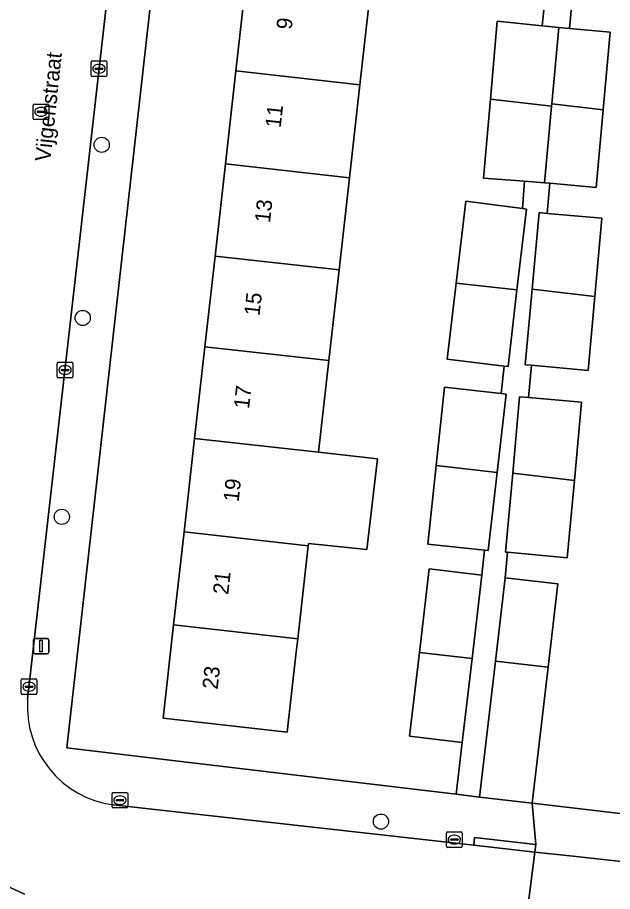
# Model space of a CAD drawing. Extents: x 162026 to 163502, y 387295 to 388169.
# Drawn here: x 162681.4 to 162719.8, y 387672.5 to 387728.8 of the extents above; entities that cross this region are included whole.
import ezdxf

# ---------------------------------------------------------------- set-up
doc = ezdxf.new("R2010")
doc.units = 0
for name, color, linetype in [('IMGEO_Boom', 7, 'Continuous'), ('IMGEO_Erf', 7, 'Continuous'), ('IMGEO_Kolk', 7, 'Continuous'), ('IMGEO_Lichtmast', 7, 'Continuous'), ('IMGEO_Muur', 7, 'Continuous'), ('IMGEO_Openbare_ruimte_label', 7, 'Continuous'), ('IMGEO_Pand', 7, 'Continuous'), ('IMGEO_Pand_nummerreeks', 7, 'Continuous'), ('IMGEO_Rijbaan_lokaal_open', 7, 'Continuous'), ('IMGEO_Rioolput', 7, 'Continuous'), ('IMGEO_Voetpad_open', 7, 'Continuous')]:
    doc.layers.add(name, color=color, linetype=linetype)

msp = doc.modelspace()

# ---------------------------------------------------------------- linework, layer by layer
at = {"layer": 'IMGEO_Boom'}
for centre in [(162686.856, 387720.629), (162685.631, 387709.461), (162684.282, 387696.63), (162704.86, 387676.972)]:
    msp.add_circle(centre, 0.489, dxfattribs=at)
at = {"layer": 'IMGEO_Erf'}
for points in [[(162717.212, 387730.231), (162717.023, 387728.142), (162719.639, 387727.905), (162719.184, 387722.886), (162718.73, 387717.876), (162715.761, 387718.146), (162715.585, 387716.207), (162719.107, 387715.889), (162718.651, 387710.853), (162718.219, 387706.076), (162714.565, 387706.406), (162714.378, 387704.33), (162717.787, 387704.022), (162717.331, 387698.986), (162716.879, 387693.993), (162713.021, 387694.343), (162712.872, 387692.7), (162716.271, 387692.301), (162715.642, 387686.935), (162714.612, 387678.153), (162728.159, 387676.579), (162734.221, 387675.875), (162742.804, 387750.726)], [(162692.281, 387750), (162684.608, 387681.74), (162692.691, 387680.771), (162709.705, 387678.733), (162710.106, 387682.078), (162706.707, 387682.476), (162707.34, 387687.878), (162707.973, 387693.274), (162711.372, 387692.876), (162711.535, 387694.491), (162707.888, 387694.86), (162708.428, 387699.942), (162708.964, 387704.99), (162712.604, 387704.58), (162712.817, 387706.357), (162709.122, 387706.801), (162709.704, 387711.711), (162710.329, 387716.983), (162713.982, 387716.518), (162714.118, 387718.277), (162711.483, 387718.479), (162711.918, 387723.563), (162712.349, 387728.609), (162715.258, 387728.313), (162715.466, 387730.36)], [(162704.189, 387730.604), (162703.505, 387724.507), (162702.832, 387718.509), (162702.164, 387712.557), (162701.508, 387706.706), (162700.844, 387700.794), (162704.642, 387700.368), (162703.953, 387694.516), (162700.185, 387694.914), (162700.167, 387694.755), (162699.494, 387688.76), (162699.377, 387687.72), (162698.819, 387682.751), (162690.82, 387683.649), (162691.494, 387689.659), (162692.167, 387695.654), (162692.845, 387701.693), (162693.508, 387707.604), (162694.164, 387713.455), (162694.832, 387719.407), (162695.505, 387725.405), (162696.189, 387731.502)]]:
    msp.add_lwpolyline(points, dxfattribs=at)
at = {"layer": 'IMGEO_Kolk'}
for p, q in [((162686.177, 387725.11), (162686.177, 387725.962)), ((162686.252, 387726.036), (162687.104, 387726.036)), ((162686.665, 387725.816), (162686.69, 387725.816)), ((162687.178, 387725.962), (162687.178, 387725.11)), ((162687.104, 387725.036), (162686.252, 387725.036)), ((162686.436, 387725.53), (162686.436, 387725.542)), ((162686.874, 387725.493), (162686.476, 387725.493)), ((162686.479, 387725.579), (162686.877, 387725.579)), ((162686.688, 387725.256), (162686.663, 387725.256)), ((162686.92, 387725.542), (162686.92, 387725.53)), ((162683.989, 387705.677), (162683.989, 387706.529)), ((162684.064, 387706.603), (162684.916, 387706.603)), ((162684.99, 387706.529), (162684.99, 387705.677)), ((162684.248, 387706.097), (162684.248, 387706.109)), ((162684.686, 387706.06), (162684.288, 387706.06)), ((162684.291, 387706.146), (162684.689, 387706.146)), ((162684.477, 387706.383), (162684.502, 387706.383)), ((162684.732, 387706.109), (162684.732, 387706.097)), ((162684.916, 387705.603), (162684.064, 387705.603)), ((162684.5, 387705.823), (162684.475, 387705.823)), ((162681.742, 387686.174), (162682.594, 387686.174)), ((162681.667, 387685.248), (162681.667, 387686.1)), ((162681.926, 387685.668), (162681.926, 387685.68)), ((162682.364, 387685.631), (162681.966, 387685.631)), ((162681.969, 387685.717), (162682.367, 387685.717)), ((162682.155, 387685.954), (162682.18, 387685.954)), ((162682.41, 387685.68), (162682.41, 387685.668)), ((162682.668, 387686.1), (162682.668, 387685.248)), ((162682.594, 387685.174), (162681.742, 387685.174)), ((162682.178, 387685.394), (162682.153, 387685.394)), ((162687.602, 387678.852), (162688.454, 387678.852)), ((162687.527, 387677.926), (162687.527, 387678.778)), ((162687.786, 387678.346), (162687.786, 387678.358)), ((162688.224, 387678.309), (162687.826, 387678.309)), ((162687.829, 387678.395), (162688.227, 387678.395)), ((162688.015, 387678.632), (162688.04, 387678.632)), ((162688.27, 387678.358), (162688.27, 387678.346)), ((162688.528, 387678.778), (162688.528, 387677.926)), ((162688.454, 387677.852), (162687.602, 387677.852)), ((162688.038, 387678.072), (162688.013, 387678.072)), ((162709.091, 387675.384), (162709.091, 387676.236)), ((162709.166, 387676.31), (162710.018, 387676.31)), ((162709.579, 387676.09), (162709.604, 387676.09)), ((162710.092, 387676.236), (162710.092, 387675.384)), ((162709.35, 387675.804), (162709.35, 387675.816)), ((162709.788, 387675.767), (162709.39, 387675.767)), ((162709.393, 387675.853), (162709.791, 387675.853)), ((162709.602, 387675.53), (162709.577, 387675.53)), ((162709.834, 387675.816), (162709.834, 387675.804)), ((162710.018, 387675.31), (162709.166, 387675.31))]:
    msp.add_line(p, q, dxfattribs=at)
for points in [[(162686.177, 387725.11), (162686.177, 387725.962)], [(162686.252, 387726.036), (162687.104, 387726.036)], [(162687.178, 387725.962), (162687.178, 387725.11)], [(162687.104, 387725.036), (162686.252, 387725.036)], [(162683.989, 387705.677), (162683.989, 387706.529)], [(162684.064, 387706.603), (162684.916, 387706.603)], [(162684.99, 387706.529), (162684.99, 387705.677)], [(162684.916, 387705.603), (162684.064, 387705.603)], [(162681.742, 387686.174), (162682.594, 387686.174)], [(162681.667, 387685.248), (162681.667, 387686.1)], [(162682.668, 387686.1), (162682.668, 387685.248)], [(162682.594, 387685.174), (162681.742, 387685.174)], [(162687.602, 387678.852), (162688.454, 387678.852)], [(162687.527, 387677.926), (162687.527, 387678.778)], [(162688.528, 387678.778), (162688.528, 387677.926)], [(162688.454, 387677.852), (162687.602, 387677.852)], [(162709.091, 387675.384), (162709.091, 387676.236)], [(162709.166, 387676.31), (162710.018, 387676.31)], [(162710.092, 387676.236), (162710.092, 387675.384)], [(162710.018, 387675.31), (162709.166, 387675.31)]]:
    msp.add_lwpolyline(points, dxfattribs=at)
for centre, radius, start, end in [((162686.254, 387725.96), 0.0765, 91.552, 178.448), ((162686.254, 387725.96), 0.0765, 91.552, 178.448), ((162687.102, 387725.96), 0.0765, 1.552, 88.448), ((162687.102, 387725.96), 0.0765, 1.552, 88.448), ((162686.254, 387725.112), 0.0765, 181.552, 268.448), ((162686.254, 387725.112), 0.0765, 181.552, 268.448), ((162686.476, 387725.539), 0.0403, 85.8775, 175.7526), ((162686.473, 387725.529), 0.0366, 178.938, 274.7102), ((162686.877, 387725.536), 0.043, 264.8664, 352.4533), ((162686.881, 387725.541), 0.0386, 1.7309, 96.639), ((162687.102, 387725.112), 0.0765, 271.552, 358.448), ((162687.102, 387725.112), 0.0765, 271.552, 358.448), ((162684.066, 387706.527), 0.0765, 91.552, 178.448), ((162684.066, 387706.527), 0.0765, 91.552, 178.448), ((162684.914, 387706.527), 0.0765, 1.552, 88.448), ((162684.914, 387706.527), 0.0765, 1.552, 88.448), ((162684.288, 387706.106), 0.0403, 85.8775, 175.7526), ((162684.285, 387706.096), 0.0366, 178.938, 274.7102), ((162684.689, 387706.103), 0.043, 264.8664, 352.4533), ((162684.693, 387706.108), 0.0386, 1.7309, 96.639), ((162684.066, 387705.679), 0.0765, 181.552, 268.448), ((162684.066, 387705.679), 0.0765, 181.552, 268.448), ((162684.914, 387705.679), 0.0765, 271.552, 358.448), ((162684.914, 387705.679), 0.0765, 271.552, 358.448), ((162681.744, 387686.098), 0.0765, 91.552, 178.448), ((162681.744, 387686.098), 0.0765, 91.552, 178.448), ((162682.592, 387686.098), 0.0765, 1.552, 88.448), ((162682.592, 387686.098), 0.0765, 1.552, 88.448), ((162681.966, 387685.677), 0.0403, 85.8775, 175.7526), ((162681.963, 387685.667), 0.0366, 178.938, 274.7102), ((162682.367, 387685.674), 0.043, 264.8664, 352.4533), ((162682.371, 387685.679), 0.0386, 1.7309, 96.639), ((162681.744, 387685.25), 0.0765, 181.552, 268.448), ((162681.744, 387685.25), 0.0765, 181.552, 268.448), ((162682.592, 387685.25), 0.0765, 271.552, 358.448), ((162682.592, 387685.25), 0.0765, 271.552, 358.448), ((162687.604, 387678.776), 0.0765, 91.552, 178.448), ((162687.604, 387678.776), 0.0765, 91.552, 178.448), ((162688.452, 387678.776), 0.0765, 1.552, 88.448), ((162688.452, 387678.776), 0.0765, 1.552, 88.448), ((162687.826, 387678.355), 0.0403, 85.8775, 175.7526), ((162687.823, 387678.345), 0.0366, 178.938, 274.7102), ((162688.227, 387678.352), 0.043, 264.8664, 352.4533), ((162688.231, 387678.357), 0.0386, 1.7309, 96.639), ((162687.604, 387677.928), 0.0765, 181.552, 268.448), ((162687.604, 387677.928), 0.0765, 181.552, 268.448), ((162688.452, 387677.928), 0.0765, 271.552, 358.448), ((162688.452, 387677.928), 0.0765, 271.552, 358.448), ((162709.168, 387676.234), 0.0765, 91.552, 178.448), ((162709.168, 387676.234), 0.0765, 91.552, 178.448), ((162710.016, 387676.234), 0.0765, 1.552, 88.448), ((162710.016, 387676.234), 0.0765, 1.552, 88.448), ((162709.39, 387675.813), 0.0403, 85.8775, 175.7526), ((162709.387, 387675.803), 0.0366, 178.938, 274.7102), ((162709.791, 387675.81), 0.043, 264.8664, 352.4533), ((162709.795, 387675.815), 0.0386, 1.7309, 96.639), ((162709.168, 387675.386), 0.0765, 181.552, 268.448), ((162709.168, 387675.386), 0.0765, 181.552, 268.448), ((162710.016, 387675.386), 0.0765, 271.552, 358.448), ((162710.016, 387675.386), 0.0765, 271.552, 358.448)]:
    msp.add_arc(centre, radius, start, end, dxfattribs=at)
for centre, major_axis, ratio, start_param, end_param in [((162686.664, 387725.536), (-0.387, 0.002), 0.722429, 4.712389, 7.853982), ((162686.689, 387725.536), (-0.39, 0.002), 0.717154, 1.570796, 4.712389), ((162684.476, 387706.103), (-0.387, 0.002), 0.722429, 4.712389, 7.853982), ((162684.501, 387706.103), (-0.39, 0.002), 0.717154, 1.570796, 4.712389), ((162682.154, 387685.674), (-0.387, 0.002), 0.722429, 4.712389, 7.853982), ((162682.179, 387685.674), (-0.39, 0.002), 0.717154, 1.570796, 4.712389), ((162688.014, 387678.352), (-0.387, 0.002), 0.722429, 4.712389, 7.853982), ((162688.039, 387678.352), (-0.39, 0.002), 0.717154, 1.570796, 4.712389), ((162709.578, 387675.81), (-0.387, 0.002), 0.722429, 4.712389, 7.853982), ((162709.603, 387675.81), (-0.39, 0.002), 0.717154, 1.570796, 4.712389)]:
    msp.add_ellipse(centre, major_axis=major_axis, ratio=ratio, start_param=start_param, end_param=end_param, dxfattribs=at)
at = {"layer": 'IMGEO_Lichtmast'}
for p, q in [((162682.449, 387687.894), (162682.449, 387688.694)), ((162682.449, 387688.694), (162682.449, 387687.894)), ((162682.549, 387688.794), (162683.339, 387688.794)), ((162683.339, 387688.794), (162682.549, 387688.794)), ((162683.439, 387688.694), (162683.439, 387687.894)), ((162683.439, 387687.894), (162683.439, 387688.694)), ((162683.339, 387687.794), (162682.549, 387687.794)), ((162682.549, 387687.794), (162683.339, 387687.794))]:
    msp.add_line(p, q, dxfattribs=at)
msp.add_lwpolyline([(162682.869, 387688.669), (162683.019, 387688.669), (162683.019, 387687.919), (162682.869, 387687.919), (162682.869, 387688.669)], dxfattribs=at)
for centre, start, end in [((162682.549, 387688.694), 90, 180), ((162682.549, 387688.694), 90, 180), ((162683.339, 387688.694), 0, 90), ((162683.339, 387688.694), 360, 90), ((162682.549, 387687.894), 180, 270), ((162682.549, 387687.894), 180, 270), ((162683.339, 387687.894), 270, 0), ((162683.339, 387687.894), 270, 0)]:
    msp.add_arc(centre, 0.1, start, end, dxfattribs=at)
at = {"layer": 'IMGEO_Muur'}
for points in [[(162692.691, 387680.771), (162709.705, 387678.733)], [(162714.612, 387678.153), (162728.159, 387676.579)]]:
    msp.add_lwpolyline(points, dxfattribs=at)
at = {"layer": 'IMGEO_Pand'}
for points in [[(162703.505, 387724.507), (162704.189, 387730.604), (162696.189, 387731.502), (162695.505, 387725.405)], [(162716.322, 387728.205), (162715.258, 387728.313), (162712.349, 387728.609), (162711.918, 387723.563), (162715.862, 387723.121), (162715.875, 387723.265)], [(162717.023, 387728.142), (162716.322, 387728.205), (162715.875, 387723.265), (162719.184, 387722.886), (162719.639, 387727.905)], [(162695.505, 387725.405), (162694.832, 387719.407), (162702.832, 387718.509), (162703.505, 387724.507)], [(162715.862, 387723.121), (162711.918, 387723.563), (162711.483, 387718.479), (162714.118, 387718.277), (162715.414, 387718.177)], [(162719.184, 387722.886), (162715.875, 387723.265), (162715.862, 387723.121), (162715.414, 387718.177), (162715.761, 387718.146), (162718.73, 387717.876)], [(162694.832, 387719.407), (162694.164, 387713.455), (162702.164, 387712.557), (162702.832, 387718.509)], [(162714.239, 387716.485), (162713.982, 387716.518), (162710.329, 387716.983), (162709.704, 387711.711), (162713.633, 387711.27)], [(162715.585, 387716.207), (162715.059, 387716.255), (162714.612, 387711.315), (162718.651, 387710.853), (162719.107, 387715.889)], [(162701.508, 387706.706), (162702.164, 387712.557), (162694.164, 387713.455), (162693.508, 387707.604)], [(162713.633, 387711.27), (162709.704, 387711.711), (162709.122, 387706.801), (162712.817, 387706.357), (162713.058, 387706.328)], [(162718.651, 387710.853), (162714.612, 387711.315), (162714.17, 387706.442), (162714.565, 387706.406), (162718.219, 387706.076)], [(162693.508, 387707.604), (162692.845, 387701.693), (162700.844, 387700.794), (162701.508, 387706.706)], [(162712.927, 387704.544), (162712.604, 387704.58), (162708.964, 387704.99), (162708.428, 387699.942), (162712.349, 387699.502)], [(162714.378, 387704.33), (162713.804, 387704.382), (162713.357, 387699.44), (162717.331, 387698.986), (162717.787, 387704.022)], [(162700.844, 387700.794), (162692.845, 387701.693), (162692.167, 387695.654), (162700.167, 387694.755), (162700.185, 387694.914), (162703.953, 387694.516), (162704.642, 387700.368)], [(162712.349, 387699.502), (162708.428, 387699.942), (162707.888, 387694.86), (162711.535, 387694.491), (162711.772, 387694.467)], [(162717.331, 387698.986), (162713.357, 387699.44), (162712.896, 387694.354), (162713.021, 387694.343), (162716.879, 387693.993)], [(162699.494, 387688.76), (162700.167, 387694.755), (162692.167, 387695.654), (162691.494, 387689.659)], [(162710.741, 387687.496), (162711.372, 387692.876), (162707.973, 387693.274), (162707.34, 387687.878)], [(162715.642, 387686.935), (162716.271, 387692.301), (162712.872, 387692.7), (162712.242, 387687.324)], [(162691.494, 387689.659), (162690.82, 387683.649), (162698.819, 387682.751), (162699.377, 387687.72), (162699.494, 387688.76)], [(162707.34, 387687.878), (162706.707, 387682.476), (162710.106, 387682.078), (162710.741, 387687.496)], [(162714.612, 387678.153), (162715.642, 387686.935), (162712.242, 387687.324), (162711.213, 387678.552)]]:
    msp.add_lwpolyline(points, close=True, dxfattribs=at)
at = {"layer": 'IMGEO_Rijbaan_lokaal_open'}
for points in [[(162684.295, 387766.869), (162684.111, 387765.132), (162682.454, 387750), (162682.092, 387746.696), (162679.798, 387726.275), (162675.05, 387684.001), (162674.983, 387682.985), (162675.007, 387681.967), (162675.122, 387680.955), (162675.327, 387679.958), (162675.62, 387678.983), (162676, 387678.038), (162676.462, 387677.131), (162677.003, 387676.268), (162677.619, 387675.458), (162678.305, 387674.705), (162679.056, 387674.017), (162679.259, 387673.851), (162680.081, 387673.252), (162680.953, 387672.729), (162681.869, 387672.286)], [(162682.076, 387684.879), (162689.466, 387750)], [(162713.893, 387668.074), (162714.791, 387675.007), (162710.847, 387675.444), (162687.601, 387678.047)], [(162731.345, 387673.163), (162717.25, 387674.735), (162714.791, 387675.007), (162713.893, 387668.074), (162730.694, 387666.115)]]:
    msp.add_lwpolyline(points, dxfattribs=at)
msp.add_arc((162688.471, 387684.4), 6.413, 175.719, 262.2056, dxfattribs=at)
at = {"layer": 'IMGEO_Rioolput'}
for p, q in [((162682.435, 387722.33), (162682.435, 387723.182)), ((162682.51, 387723.256), (162683.362, 387723.256)), ((162682.737, 387722.799), (162683.135, 387722.799)), ((162682.923, 387723.036), (162682.948, 387723.036)), ((162683.436, 387723.182), (162683.436, 387722.33)), ((162683.362, 387722.256), (162682.51, 387722.256)), ((162682.694, 387722.75), (162682.694, 387722.762)), ((162683.132, 387722.713), (162682.734, 387722.713)), ((162682.946, 387722.476), (162682.921, 387722.476)), ((162683.178, 387722.762), (162683.178, 387722.75))]:
    msp.add_line(p, q, dxfattribs=at)
for points in [[(162682.435, 387722.33), (162682.435, 387723.182)], [(162682.51, 387723.256), (162683.362, 387723.256)], [(162683.436, 387723.182), (162683.436, 387722.33)], [(162683.362, 387722.256), (162682.51, 387722.256)]]:
    msp.add_lwpolyline(points, dxfattribs=at)
for centre, radius, start, end in [((162682.512, 387723.18), 0.0765, 91.552, 178.448), ((162682.512, 387723.18), 0.0765, 91.552, 178.448), ((162682.734, 387722.759), 0.0403, 85.8775, 175.7526), ((162683.139, 387722.761), 0.0386, 1.7309, 96.639), ((162683.36, 387723.18), 0.0765, 1.552, 88.448), ((162683.36, 387723.18), 0.0765, 1.552, 88.448), ((162682.512, 387722.332), 0.0765, 181.552, 268.448), ((162682.512, 387722.332), 0.0765, 181.552, 268.448), ((162682.731, 387722.749), 0.0366, 178.938, 274.7102), ((162683.135, 387722.756), 0.043, 264.8664, 352.4533), ((162683.36, 387722.332), 0.0765, 271.552, 358.448), ((162683.36, 387722.332), 0.0765, 271.552, 358.448)]:
    msp.add_arc(centre, radius, start, end, dxfattribs=at)
for centre, major_axis, ratio, start_param, end_param in [((162682.922, 387722.756), (-0.387, 0.002), 0.722429, 4.712389, 7.853982), ((162682.947, 387722.756), (-0.39, 0.002), 0.717154, 1.570796, 4.712389)]:
    msp.add_ellipse(centre, major_axis=major_axis, ratio=ratio, start_param=start_param, end_param=end_param, dxfattribs=at)
at = {"layer": 'IMGEO_Voetpad_open'}
for points in [[(162681.869, 387672.286), (162680.953, 387672.729), (162680.081, 387673.252), (162679.259, 387673.851), (162679.157, 387672.936), (162678.825, 387673.147), (162678.098, 387673.676), (162677.422, 387674.268), (162676.801, 387674.918), (162676.241, 387675.621), (162675.746, 387676.371), (162675.32, 387677.162), (162674.966, 387677.988), (162674.687, 387678.843), (162674.486, 387679.719), (162675.05, 387684.001), (162679.798, 387726.275), (162682.092, 387746.696), (162682.454, 387750), (162684.111, 387765.132), (162684.295, 387766.869)], [(162691.166, 387764.8), (162689.466, 387750), (162682.076, 387684.879)], [(162714.612, 387678.153), (162711.213, 387678.552), (162709.705, 387678.733), (162692.691, 387680.771), (162684.608, 387681.74), (162692.281, 387750), (162692.995, 387756.348), (162693.164, 387757.853), (162693.924, 387764.714)], [(162743.772, 387758.836), (162742.997, 387752.411), (162742.804, 387750.726), (162734.221, 387675.875), (162728.159, 387676.579), (162714.612, 387678.153), (162714.846, 387675.504), (162714.791, 387675.007), (162717.25, 387674.735), (162731.345, 387673.163)], [(162715.466, 387730.36), (162715.258, 387728.313), (162716.322, 387728.205), (162717.023, 387728.142), (162717.212, 387730.231)], [(162687.601, 387678.047), (162710.847, 387675.444), (162710.902, 387675.941), (162714.846, 387675.504), (162714.612, 387678.153)]]:
    msp.add_lwpolyline(points, dxfattribs=at)
for points in [[(162713.357, 387699.44), (162713.804, 387704.382), (162714.378, 387704.33), (162714.565, 387706.406), (162714.17, 387706.442), (162714.612, 387711.315), (162715.059, 387716.255), (162715.585, 387716.207), (162715.761, 387718.146), (162715.414, 387718.177), (162714.118, 387718.277), (162713.982, 387716.518), (162714.239, 387716.485), (162713.633, 387711.27), (162713.058, 387706.328), (162712.817, 387706.357), (162712.604, 387704.58), (162712.927, 387704.544), (162712.349, 387699.502), (162711.772, 387694.467), (162711.535, 387694.491), (162711.372, 387692.876), (162710.741, 387687.496), (162710.106, 387682.078), (162709.705, 387678.733), (162711.213, 387678.552), (162712.242, 387687.324), (162712.872, 387692.7), (162713.021, 387694.343), (162712.896, 387694.354)], [(162710.902, 387675.941), (162710.847, 387675.444), (162714.791, 387675.007), (162714.846, 387675.504)]]:
    msp.add_lwpolyline(points, close=True, dxfattribs=at)
msp.add_arc((162688.471, 387684.4), 6.413, 175.719, 262.2056, dxfattribs=at)

# ---------------------------------------------------------------- texts
at = {"layer": 'IMGEO_Openbare_ruimte_label'}
msp.add_text('Vijgenstraat', height=1, rotation=83.97, dxfattribs=at).set_placement((162683.544, 387719.512))
at = {"layer": 'IMGEO_Pand_nummerreeks'}
for s, rotation, p in [('9', 83.5977, (162699.101, 387728.031)), ('11', 83.5977, (162698.388, 387721.685)), ('13', 83.5977, (162697.702, 387715.569)), ('15', 83.5977, (162697.028, 387709.566)), ('17', 83.5977, (162696.354, 387703.563)), ('19', 83.6003, (162695.681, 387697.56)), ('21', 83.5977, (162695.01, 387691.579)), ('23', 83.5977, (162694.324, 387685.464))]:
    msp.add_text(s, height=1, rotation=rotation, dxfattribs=at).set_placement(p)

doc.saveas('drawing.dxf')
